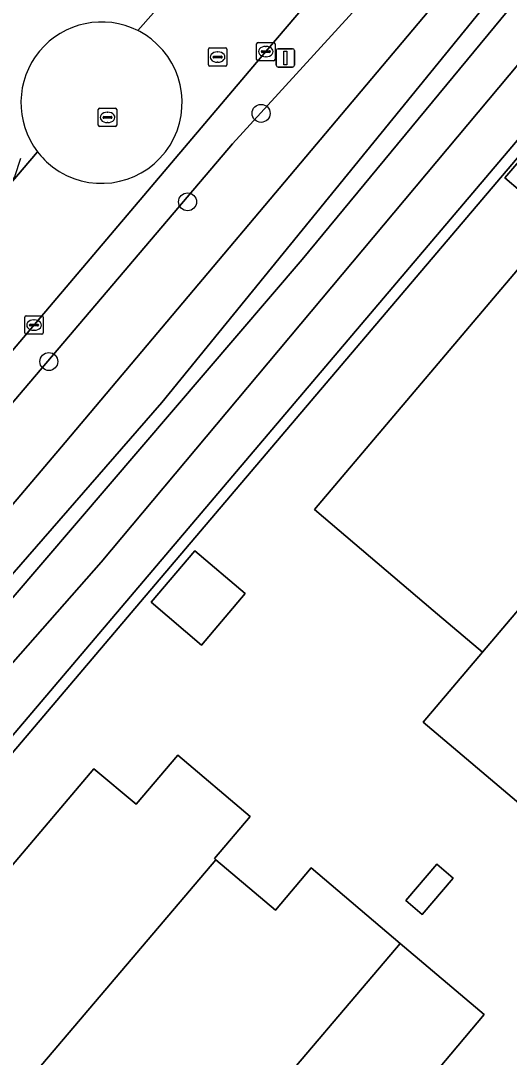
# Model space of a CAD drawing. Extents: x 156412 to 157779, y 382335 to 383768.
# Drawn here: x 156936.4 to 156963, y 382610.8 to 382667.1 of the extents above; entities that cross this region are included whole.
import ezdxf

# ---------------------------------------------------------------- set-up
doc = ezdxf.new("R2010")
doc.units = 0
for name, color, linetype in [('IMGEO_Berm_groen', 7, 'Continuous'), ('IMGEO_Boom', 7, 'Continuous'), ('IMGEO_Erf', 7, 'Continuous'), ('IMGEO_Groenvoorziening', 7, 'Continuous'), ('IMGEO_Haag', 7, 'Continuous'), ('IMGEO_Kolk', 7, 'Continuous'), ('IMGEO_Lichtmast', 7, 'Continuous'), ('IMGEO_Oever', 7, 'Continuous'), ('IMGEO_Pand', 7, 'Continuous'), ('IMGEO_Rijbaan_lokaal_gesloten', 7, 'Continuous'), ('IMGEO_Rijbaan_lokaal_open', 7, 'Continuous'), ('IMGEO_Rioolput', 7, 'Continuous'), ('IMGEO_Waterloop', 7, 'Continuous')]:
    doc.layers.add(name, color=color, linetype=linetype)

msp = doc.modelspace()

# ---------------------------------------------------------------- linework, layer by layer
at = {"layer": 'IMGEO_Berm_groen'}
msp.add_lwpolyline([(156947.927, 382660.436), (156969.261, 382683.807), (156976.375, 382691.256), (156973.623, 382693.49), (156971.986, 382691.588), (156962.073, 382679.923), (156949.74, 382665.455), (156886.737, 382591.18), (156882.125, 382585.743), (156891.296, 382577.994), (156891.556, 382578.272), (156938.603, 382538.304), (156985.472, 382498.688), (156983.94, 382496.877), (156986.539, 382494.729), (156988.109, 382496.584), (156989.121, 382497.781), (156885.563, 382585.876), (156913.451, 382619.915)], close=True, dxfattribs=at)
at = {"layer": 'IMGEO_Boom'}
for centre in [(156949.482, 382662.098), (156945.48, 382657.287), (156937.934, 382648.605)]:
    msp.add_circle(centre, 0.489, dxfattribs=at)
at = {"layer": 'IMGEO_Erf'}
for points in [[(157032.018, 382606.037), (157033.314, 382604.947), (157032.946, 382604.52), (157041.703, 382597.123), (157047.972, 382604.539), (157048.196, 382604.798), (157060.586, 382619.348), (157029.826, 382645.416), (156987.205, 382681.476), (156986.214, 382682.315), (156984.143, 382684.067), (156942.915, 382635.543), (156901.626, 382586.899), (156977.949, 382522.266), (156980.608, 382525.348), (156995.995, 382543.705), (156987.057, 382551.292)], [(156963.848, 382624.297), (156958.293, 382628.99), (156961.531, 382632.795), (156958.849, 382635.069), (156952.382, 382640.555), (156964.735, 382655.122)], [(156922.025, 382610.373), (156924.115, 382612.895), (156926.92, 382610.595), (156940.379, 382626.47), (156942.687, 382624.535), (156944.957, 382627.197), (156948.884, 382623.87), (156946.945, 382621.581), (156947.027, 382621.512), (156950.268, 382618.785), (156952.208, 382621.074), (156957.056, 382616.966), (156961.62, 382613.099), (156959.125, 382610.154)]]:
    msp.add_lwpolyline(points, dxfattribs=at)
for points in [[(156962.738, 382658.584), (156964.457, 382660.611), (156966.161, 382659.166), (156964.443, 382657.139)], [(156943.494, 382635.52), (156945.87, 382638.321), (156948.617, 382635.991), (156946.241, 382633.19)], [(156958.251, 382618.547), (156957.359, 382619.307), (156959.041, 382621.283), (156959.933, 382620.523)]]:
    msp.add_lwpolyline(points, close=True, dxfattribs=at)
at = {"layer": 'IMGEO_Groenvoorziening'}
for points in [[(156975.056, 382695.155), (156974.339, 382694.322), (156973.623, 382693.49), (156976.375, 382691.256), (156980.161, 382688.027), (156981.799, 382686.639), (156940.772, 382637.701), (156895.927, 382586.799), (156991.196, 382510.245), (156996.315, 382506.277), (156998.499, 382508.854)], [(156900.751, 382586.801), (156984.174, 382685.107), (156986.719, 382682.899), (156986.444, 382682.612), (156986.214, 382682.315), (156987.205, 382681.476), (156987.43, 382681.751), (156987.719, 382682.101), (157061.516, 382619.589), (157048.46, 382604.143)]]:
    msp.add_lwpolyline(points, dxfattribs=at)
for points in [[(156895.927, 382586.799), (156940.772, 382637.701), (156981.799, 382686.639), (156980.161, 382688.027), (156972.98, 382679.885), (156951.724, 382654.157), (156930.591, 382629.503), (156894.284, 382586.815), (156936.438, 382551.218), (156974.72, 382519.113), (156990.891, 382505.312), (156993.571, 382503.037), (156996.315, 382506.277), (156991.196, 382510.245)], [(156984.143, 382684.067), (156986.214, 382682.315), (156986.444, 382682.612), (156986.719, 382682.899), (156984.174, 382685.107), (156900.751, 382586.801), (156978.115, 382521.345), (156996.382, 382542.842), (156996.633, 382543.163), (156995.995, 382543.705), (156980.608, 382525.348), (156977.949, 382522.266), (156901.626, 382586.899), (156942.915, 382635.543)]]:
    msp.add_lwpolyline(points, close=True, dxfattribs=at)
at = {"layer": 'IMGEO_Haag'}
msp.add_lwpolyline([(156984.143, 382684.067), (156986.214, 382682.315), (156986.444, 382682.612), (156986.719, 382682.899), (156984.174, 382685.107), (156900.751, 382586.801), (156978.115, 382521.345), (156996.382, 382542.842), (156996.633, 382543.163), (156995.995, 382543.705), (156980.608, 382525.348), (156977.949, 382522.266), (156901.626, 382586.899), (156942.915, 382635.543)], close=True, dxfattribs=at)
at = {"layer": 'IMGEO_Kolk'}
for p, q in [((156949.239, 382665.029), (156949.239, 382665.881)), ((156949.314, 382665.955), (156950.166, 382665.955)), ((156949.727, 382665.735), (156949.752, 382665.735)), ((156950.24, 382665.881), (156950.24, 382665.029)), ((156949.498, 382665.449), (156949.498, 382665.461)), ((156949.936, 382665.412), (156949.538, 382665.412)), ((156949.541, 382665.498), (156949.939, 382665.498)), ((156949.75, 382665.175), (156949.725, 382665.175)), ((156949.982, 382665.461), (156949.982, 382665.449)), ((156950.166, 382664.955), (156949.314, 382664.955)), ((156936.703, 382651.086), (156937.555, 382651.086)), ((156936.628, 382650.16), (156936.628, 382651.012)), ((156936.887, 382650.58), (156936.887, 382650.592)), ((156937.325, 382650.543), (156936.927, 382650.543)), ((156936.93, 382650.629), (156937.328, 382650.629)), ((156937.116, 382650.866), (156937.141, 382650.866)), ((156937.371, 382650.592), (156937.371, 382650.58)), ((156937.629, 382651.012), (156937.629, 382650.16)), ((156937.555, 382650.086), (156936.703, 382650.086)), ((156937.139, 382650.306), (156937.114, 382650.306))]:
    msp.add_line(p, q, dxfattribs=at)
for points in [[(156949.239, 382665.029), (156949.239, 382665.881)], [(156949.314, 382665.955), (156950.166, 382665.955)], [(156950.24, 382665.881), (156950.24, 382665.029)], [(156950.166, 382664.955), (156949.314, 382664.955)], [(156936.703, 382651.086), (156937.555, 382651.086)], [(156936.628, 382650.16), (156936.628, 382651.012)], [(156937.629, 382651.012), (156937.629, 382650.16)], [(156937.555, 382650.086), (156936.703, 382650.086)]]:
    msp.add_lwpolyline(points, dxfattribs=at)
for centre, radius, start, end in [((156949.316, 382665.879), 0.0765, 91.552, 178.448), ((156949.316, 382665.879), 0.0765, 91.552, 178.448), ((156950.164, 382665.879), 0.0765, 1.552, 88.448), ((156950.164, 382665.879), 0.0765, 1.552, 88.448), ((156949.538, 382665.458), 0.0403, 85.8775, 175.7526), ((156949.535, 382665.448), 0.0366, 178.938, 274.7102), ((156949.939, 382665.455), 0.043, 264.8664, 352.4533), ((156949.943, 382665.46), 0.0386, 1.7309, 96.639), ((156949.316, 382665.031), 0.0765, 181.552, 268.448), ((156949.316, 382665.031), 0.0765, 181.552, 268.448), ((156950.164, 382665.031), 0.0765, 271.552, 358.448), ((156950.164, 382665.031), 0.0765, 271.552, 358.448), ((156936.705, 382651.01), 0.0765, 91.552, 178.448), ((156936.705, 382651.01), 0.0765, 91.552, 178.448), ((156937.553, 382651.01), 0.0765, 1.552, 88.448), ((156937.553, 382651.01), 0.0765, 1.552, 88.448), ((156936.927, 382650.589), 0.0403, 85.8775, 175.7526), ((156936.924, 382650.579), 0.0366, 178.938, 274.7102), ((156937.328, 382650.586), 0.043, 264.8664, 352.4533), ((156937.332, 382650.591), 0.0386, 1.7309, 96.639), ((156936.705, 382650.162), 0.0765, 181.552, 268.448), ((156936.705, 382650.162), 0.0765, 181.552, 268.448), ((156937.553, 382650.162), 0.0765, 271.552, 358.448), ((156937.553, 382650.162), 0.0765, 271.552, 358.448)]:
    msp.add_arc(centre, radius, start, end, dxfattribs=at)
for centre, major_axis, ratio, start_param, end_param in [((156949.726, 382665.455), (-0.387, 0.002), 0.722429, 4.712389, 7.853982), ((156949.751, 382665.455), (-0.39, 0.002), 0.717154, 1.570796, 4.712389), ((156937.115, 382650.586), (-0.387, 0.002), 0.722429, 4.712389, 7.853982), ((156937.14, 382650.586), (-0.39, 0.002), 0.717154, 1.570796, 4.712389)]:
    msp.add_ellipse(centre, major_axis=major_axis, ratio=ratio, start_param=start_param, end_param=end_param, dxfattribs=at)
at = {"layer": 'IMGEO_Lichtmast'}
for p, q in [((156950.307, 382664.711), (156950.307, 382665.511)), ((156950.307, 382665.511), (156950.307, 382664.711)), ((156950.407, 382665.611), (156951.197, 382665.611)), ((156951.197, 382665.611), (156950.407, 382665.611)), ((156951.297, 382665.511), (156951.297, 382664.711)), ((156951.297, 382664.711), (156951.297, 382665.511)), ((156951.197, 382664.611), (156950.407, 382664.611)), ((156950.407, 382664.611), (156951.197, 382664.611))]:
    msp.add_line(p, q, dxfattribs=at)
msp.add_lwpolyline([(156950.727, 382665.486), (156950.877, 382665.486), (156950.877, 382664.736), (156950.727, 382664.736), (156950.727, 382665.486)], dxfattribs=at)
for centre, start, end in [((156950.407, 382665.511), 90, 180), ((156950.407, 382665.511), 90, 180), ((156951.197, 382665.511), 0, 90), ((156951.197, 382665.511), 360, 90), ((156950.407, 382664.711), 180, 270), ((156950.407, 382664.711), 180, 270), ((156951.197, 382664.711), 270, 0), ((156951.197, 382664.711), 270, 0)]:
    msp.add_arc(centre, 0.1, start, end, dxfattribs=at)
at = {"layer": 'IMGEO_Oever'}
for points in [[(156936.438, 382551.218), (156894.284, 382586.815), (156930.591, 382629.503), (156951.724, 382654.157), (156972.98, 382679.885), (156980.161, 382688.027), (156976.375, 382691.256), (156969.261, 382683.807), (156947.927, 382660.436), (156913.451, 382619.915), (156885.563, 382585.876), (156989.121, 382497.781), (156991.294, 382500.35), (156993.571, 382503.037), (156990.891, 382505.312), (156974.72, 382519.113)], [(156976.651, 382689.094), (156978.605, 382687.65), (156967.14, 382674.699), (156944.082, 382646.376), (156913.254, 382611.005), (156892.83, 382586.334), (156911.895, 382569.901), (156950.791, 382537.119), (156990.282, 382503.616), (156988.286, 382501.918), (156974.953, 382513.255), (156917.84, 382561.833), (156888.498, 382585.952), (156897.458, 382595.718), (156919.284, 382621.196), (156938.817, 382644.211)]]:
    msp.add_lwpolyline(points, close=True, dxfattribs=at)
at = {"layer": 'IMGEO_Pand'}
for points in [[(156962.738, 382658.584), (156964.443, 382657.139), (156966.161, 382659.166), (156964.457, 382660.611)], [(156969.932, 382650.716), (156964.735, 382655.122), (156952.382, 382640.555), (156958.849, 382635.069), (156961.531, 382632.795), (156965.76, 382637.78), (156966.068, 382637.518), (156969.947, 382642.096), (156965.686, 382645.707)], [(156977.986, 382635.283), (156973.132, 382639.414), (156969.15, 382634.906), (156966.068, 382637.518), (156965.76, 382637.78), (156961.531, 382632.795), (156958.293, 382628.99), (156963.848, 382624.297), (156965.766, 382626.554), (156966.379, 382626.038), (156968.488, 382624.226)], [(156943.494, 382635.52), (156946.241, 382633.19), (156948.617, 382635.991), (156945.87, 382638.321)], [(156947.027, 382621.512), (156946.945, 382621.581), (156948.884, 382623.87), (156944.957, 382627.197), (156942.687, 382624.535), (156940.379, 382626.47), (156926.92, 382610.595), (156924.115, 382612.895), (156922.025, 382610.373), (156924.871, 382608.179), (156924.679, 382607.952), (156930.952, 382602.632), (156936.982, 382609.714)], [(156957.056, 382616.966), (156952.208, 382621.074), (156950.268, 382618.785), (156947.027, 382621.512), (156936.982, 382609.714), (156941.846, 382605.59), (156944.084, 382608.188), (156945.768, 382610.144), (156948.947, 382607.439)], [(156957.359, 382619.307), (156958.251, 382618.547), (156959.933, 382620.523), (156959.041, 382621.283)], [(156962.603, 382607.207), (156962.548, 382607.254), (156961.859, 382607.838), (156959.125, 382610.154), (156961.62, 382613.099), (156957.056, 382616.966), (156948.947, 382607.439), (156951.247, 382605.481), (156952.125, 382604.733), (156948.246, 382600.143), (156953.201, 382595.955), (156957.056, 382600.568), (156957.55, 382601.159)]]:
    msp.add_lwpolyline(points, close=True, dxfattribs=at)
at = {"layer": 'IMGEO_Rijbaan_lokaal_gesloten'}
for points in [[(156962.073, 382679.923), (156971.986, 382691.588), (156973.623, 382693.49), (156974.339, 382694.322), (156969.757, 382698.344), (156968.312, 382696.658), (156966.95, 382695.048), (156965.516, 382693.352), (156962.408, 382689.661), (156960.757, 382687.702), (156960.104, 382686.927), (156956.847, 382683.062), (156951.028, 382676.221), (156949.315, 382674.214), (156948.65, 382673.433), (156945.394, 382669.617), (156945.329, 382669.509), (156942.784, 382666.593)], [(156886.737, 382591.18), (156949.74, 382665.455), (156962.073, 382679.923)], [(156942.784, 382666.593), (156945.329, 382669.509), (156945.394, 382669.617)], [(156937.322, 382660.002), (156935.762, 382658.179), (156934.497, 382656.568), (156932.786, 382654.57), (156932.086, 382653.753), (156927.176, 382648.02), (156923.998, 382644.272), (156920.712, 382640.409), (156920.045, 382639.625), (156918.431, 382637.727), (156911.973, 382630.054), (156908.74, 382626.249), (156907.986, 382625.363), (156906.385, 382623.479), (156899.914, 382615.787), (156896.676, 382611.983), (156895.969, 382611.152), (156894.361, 382609.263)], [(156936.388, 382659.643), (156936.066, 382658.653), (156935.762, 382658.179), (156937.322, 382660.002)]]:
    msp.add_lwpolyline(points, dxfattribs=at)
for centre, radius, start, end in [((156940.806, 382662.674), 4.39, 63.2138, 217.4887), ((156940.815, 382662.691), 4.371, 52.147, 63.2232), ((156940.796, 382662.681), 4.39, 232.6701, 52.0343), ((156940.767, 382662.635), 4.336, 217.3906, 232.6094)]:
    msp.add_arc(centre, radius, start, end, dxfattribs=at)
at = {"layer": 'IMGEO_Rijbaan_lokaal_open'}
for centre, radius, start, end in [((156940.806, 382662.674), 4.39, 63.2138, 217.4887), ((156940.815, 382662.691), 4.371, 52.147, 63.2232), ((156940.796, 382662.681), 4.39, 232.6701, 52.0343), ((156940.767, 382662.635), 4.336, 217.3906, 232.6094)]:
    msp.add_arc(centre, radius, start, end, dxfattribs=at)
at = {"layer": 'IMGEO_Rioolput'}
for p, q in [((156946.614, 382664.732), (156946.614, 382665.584)), ((156946.689, 382665.658), (156947.541, 382665.658)), ((156946.873, 382665.152), (156946.873, 382665.164)), ((156946.916, 382665.201), (156947.314, 382665.201)), ((156947.102, 382665.438), (156947.127, 382665.438)), ((156947.357, 382665.164), (156947.357, 382665.152)), ((156947.615, 382665.584), (156947.615, 382664.732)), ((156947.541, 382664.658), (156946.689, 382664.658)), ((156947.311, 382665.115), (156946.913, 382665.115)), ((156947.125, 382664.878), (156947.1, 382664.878)), ((156940.701, 382662.376), (156941.553, 382662.376)), ((156940.626, 382661.45), (156940.626, 382662.302)), ((156940.885, 382661.87), (156940.885, 382661.882)), ((156941.323, 382661.833), (156940.925, 382661.833)), ((156940.928, 382661.919), (156941.326, 382661.919)), ((156941.114, 382662.156), (156941.139, 382662.156)), ((156941.369, 382661.882), (156941.369, 382661.87)), ((156941.627, 382662.302), (156941.627, 382661.45)), ((156941.553, 382661.376), (156940.701, 382661.376)), ((156941.137, 382661.596), (156941.112, 382661.596))]:
    msp.add_line(p, q, dxfattribs=at)
for points in [[(156946.614, 382664.732), (156946.614, 382665.584)], [(156946.689, 382665.658), (156947.541, 382665.658)], [(156947.615, 382665.584), (156947.615, 382664.732)], [(156947.541, 382664.658), (156946.689, 382664.658)], [(156940.701, 382662.376), (156941.553, 382662.376)], [(156940.626, 382661.45), (156940.626, 382662.302)], [(156941.627, 382662.302), (156941.627, 382661.45)], [(156941.553, 382661.376), (156940.701, 382661.376)]]:
    msp.add_lwpolyline(points, dxfattribs=at)
for centre, radius, start, end in [((156946.691, 382665.582), 0.0765, 91.552, 178.448), ((156946.691, 382665.582), 0.0765, 91.552, 178.448), ((156946.913, 382665.161), 0.0403, 85.8775, 175.7526), ((156946.91, 382665.151), 0.0366, 178.938, 274.7102), ((156947.314, 382665.158), 0.043, 264.8664, 352.4533), ((156947.318, 382665.163), 0.0386, 1.7309, 96.639), ((156947.539, 382665.582), 0.0765, 1.552, 88.448), ((156947.539, 382665.582), 0.0765, 1.552, 88.448), ((156946.691, 382664.734), 0.0765, 181.552, 268.448), ((156946.691, 382664.734), 0.0765, 181.552, 268.448), ((156947.539, 382664.734), 0.0765, 271.552, 358.448), ((156947.539, 382664.734), 0.0765, 271.552, 358.448), ((156940.703, 382662.3), 0.0765, 91.552, 178.448), ((156940.703, 382662.3), 0.0765, 91.552, 178.448), ((156941.551, 382662.3), 0.0765, 1.552, 88.448), ((156941.551, 382662.3), 0.0765, 1.552, 88.448), ((156940.925, 382661.879), 0.0403, 85.8775, 175.7526), ((156940.922, 382661.869), 0.0366, 178.938, 274.7102), ((156941.326, 382661.876), 0.043, 264.8664, 352.4533), ((156941.33, 382661.881), 0.0386, 1.7309, 96.639), ((156940.703, 382661.452), 0.0765, 181.552, 268.448), ((156940.703, 382661.452), 0.0765, 181.552, 268.448), ((156941.551, 382661.452), 0.0765, 271.552, 358.448), ((156941.551, 382661.452), 0.0765, 271.552, 358.448)]:
    msp.add_arc(centre, radius, start, end, dxfattribs=at)
for centre, major_axis, ratio, start_param, end_param in [((156947.101, 382665.158), (-0.387, 0.002), 0.722429, 4.712389, 7.853982), ((156947.126, 382665.158), (-0.39, 0.002), 0.717154, 1.570796, 4.712389), ((156941.113, 382661.876), (-0.387, 0.002), 0.722429, 4.712389, 7.853982), ((156941.138, 382661.876), (-0.39, 0.002), 0.717154, 1.570796, 4.712389)]:
    msp.add_ellipse(centre, major_axis=major_axis, ratio=ratio, start_param=start_param, end_param=end_param, dxfattribs=at)
at = {"layer": 'IMGEO_Waterloop'}
msp.add_lwpolyline([(156976.651, 382689.094), (156938.817, 382644.211), (156919.284, 382621.196), (156897.458, 382595.718), (156888.498, 382585.952), (156917.84, 382561.833), (156974.953, 382513.255), (156988.286, 382501.918), (156990.282, 382503.616), (156950.791, 382537.119), (156911.895, 382569.901), (156892.83, 382586.334), (156913.254, 382611.005), (156944.082, 382646.376), (156967.14, 382674.699), (156978.605, 382687.65)], close=True, dxfattribs=at)

doc.saveas('drawing.dxf')
